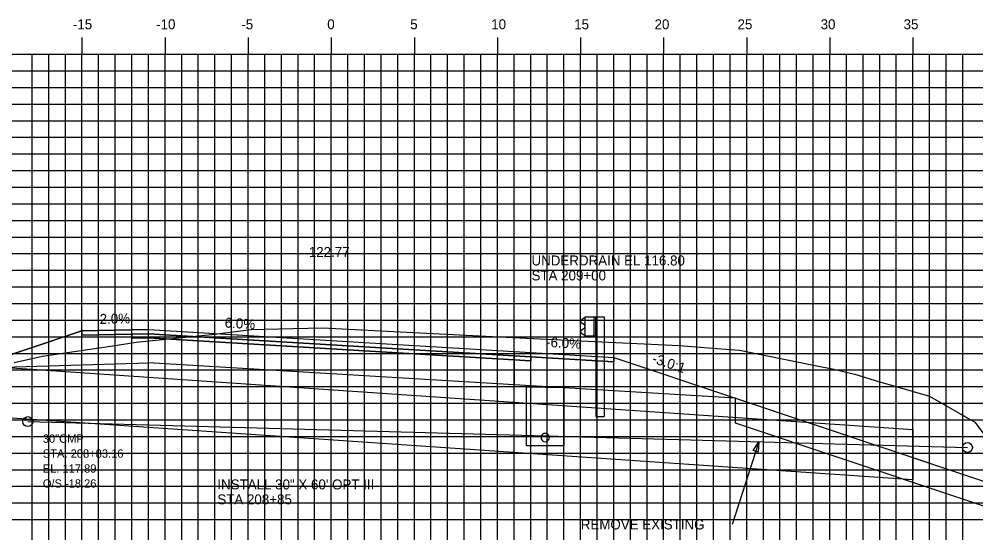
# Model space of a CAD drawing. Extents: x 850598 to 870284, y 366541 to 366651.
# Drawn here: x 869259.7 to 869317.2, y 366571.4 to 366602.3 of the extents above; entities that cross this region are included whole.
import ezdxf

# ---------------------------------------------------------------- set-up
doc = ezdxf.new("R2010")
doc.units = 0
for name, color, linetype in [('ANNOTATION', 7, 'Continuous'), ('D_Drainage_Culvert', 7, 'Continuous'), ('D_Drainage_RipRap', 7, 'Continuous'), ('D_Drainage_Underdrain', 7, 'Continuous'), ('D_Drainage_Underdrain_06in', 7, 'Continuous'), ('D_Guardrail_Beam_Rt', 7, 'Continuous'), ('D_Roadway_Centerline', 7, 'Continuous'), ('D_Roadway_Centerline_Text', 7, 'Continuous'), ('D_Roadway_Edge_Shoulder', 7, 'Continuous'), ('D_Roadway_Edge_TW', 7, 'Continuous'), ('D_Roadway_Pavement', 7, 'Continuous'), ('D_Roadway_SlopeLines', 7, 'Continuous'), ('D_Roadway_SubGrade', 7, 'Continuous'), ('D_Text_Monospaced', 7, 'Continuous'), ('H_V ANNOTATION', 7, 'Continuous'), ('MAJOR', 7, 'Continuous'), ('MINOR', 7, 'Continuous'), ('S_Drainage_Culvert_Top', 7, 'Continuous'), ('S_Drainage_Invert', 7, 'Continuous'), ('S_Roadway_Centerline', 7, 'Continuous')]:
    doc.layers.add(name, color=color, linetype=linetype)

msp = doc.modelspace()

# ---------------------------------------------------------------- linework, layer by layer
at = {"layer": 'D_Drainage_Culvert'}
for p, q in [((869253.447, 366581.739), (869313.447, 366577.639)), ((869253.447, 366578.739), (869313.447, 366574.639)), ((869313.447, 366577.639), (869313.447, 366574.639))]:
    msp.add_line(p, q, dxfattribs=at)
at = {"layer": 'D_Drainage_RipRap'}
msp.add_lwpolyline([(869336.551, 366568.225), (869344.618, 366565.526), (869354.48, 366562.225), (869351.48, 366559.225), (869348.48, 366559.225), (869345.48, 366562.076), (869337.413, 366564.775), (869336.551, 366566.725), (869302.764, 366578.033), (869302.764, 366579.533)], close=True, dxfattribs=at)
at = {"layer": 'D_Drainage_Underdrain'}
msp.add_lwpolyline([(869292.447, 366580.16), (869292.447, 366576.66), (869290.197, 366576.66), (869290.197, 366580.205)], close=True, dxfattribs=at)
at = {"layer": 'D_Drainage_Underdrain_06in'}
msp.add_lwpolyline([(869291.322, 366577.41), (869291.245, 366577.397), (869291.175, 366577.362), (869291.12, 366577.306), (869291.084, 366577.237), (869291.072, 366577.16), (869291.084, 366577.082), (869291.12, 366577.013), (869291.175, 366576.957), (869291.245, 366576.922), (869291.322, 366576.91), (869291.399, 366576.922), (869291.469, 366576.957), (869291.524, 366577.013), (869291.56, 366577.082), (869291.572, 366577.16), (869291.56, 366577.237), (869291.524, 366577.306), (869291.469, 366577.362), (869291.399, 366577.397)], close=True, dxfattribs=at)
at = {"layer": 'D_Guardrail_Beam_Rt'}
for p, q in [((869293.718, 366584.351), (869293.644, 366584.338)), ((869293.718, 366584.425), (869294.405, 366584.425)), ((869293.718, 366583.259), (869293.718, 366584.425)), ((869294.238, 366584.425), (869294.238, 366583.259)), ((869294.343, 366584.425), (869294.343, 366583.259)), ((869294.405, 366584.425), (869294.876, 366584.425)), ((869294.405, 366584.425), (869294.405, 366583.259)), ((869294.876, 366584.425), (869294.876, 366578.425)), ((869293.628, 366584.331), (869293.484, 366584.231)), ((869293.484, 366584.088), (869293.68, 366583.952)), ((869293.713, 366583.888), (869293.713, 366583.796)), ((869293.68, 366583.732), (869293.484, 366583.596)), ((869293.484, 366583.453), (869293.628, 366583.353)), ((869293.644, 366583.346), (869293.718, 366583.333)), ((869294.405, 366583.259), (869293.718, 366583.259)), ((869294.384, 366578.425), (869294.384, 366583.259)), ((869294.384, 366578.425), (869294.876, 366578.425))]:
    msp.add_line(p, q, dxfattribs=at)
for centre, major_axis, start_param, end_param in [((869293.535, 366584.16), (-0.0877, 0), 5.323254, 7.243116), ((869293.652, 366584.297), (-0.0417, 0), 4.886922, 5.323254), ((869293.634, 366583.888), (0.0789, 0), 0, 0.959931), ((869293.634, 366583.796), (0.0789, 0), 5.323254, 6.283185), ((869293.535, 366583.524), (-0.0877, 0), 5.323254, 7.243116), ((869293.652, 366583.387), (-0.0417, 0), 0.959931, 1.396263)]:
    msp.add_ellipse(centre, major_axis=major_axis, ratio=0.995501, start_param=start_param, end_param=end_param, dxfattribs=at)
at = {"layer": 'D_Roadway_Centerline'}
msp.add_lwpolyline([(869238.447, 366587.739), (869253.447, 366580.239), (869256.721, 366581.33), (869263.447, 366583.572), (869267.447, 366583.652), (869278.447, 366582.992), (869289.447, 366582.332), (869293.447, 366582.092), (869295.447, 366581.972), (869302.764, 366579.533), (869336.551, 366568.225), (869344.618, 366565.526), (869354.48, 366562.225), (869358.48, 366562.225)], dxfattribs=at)
at = {"layer": 'D_Roadway_Edge_Shoulder'}
for points in [[(869267.447, 366583.652), (869263.447, 366583.572), (869263.447, 366583.322), (869266.447, 366583.382), (869267.447, 366583.402)], [(869289.447, 366582.332), (869293.447, 366582.092), (869293.447, 366582.092), (869295.447, 366581.972), (869295.447, 366581.722), (869290.447, 366582.022), (869289.447, 366582.082)]]:
    msp.add_lwpolyline(points, close=True, dxfattribs=at)
at = {"layer": 'D_Roadway_Edge_TW'}
msp.add_lwpolyline([(869267.447, 366583.402), (869267.447, 366583.652), (869278.447, 366582.992), (869289.447, 366582.332), (869289.447, 366582.082), (869278.447, 366582.742)], close=True, dxfattribs=at)
at = {"layer": 'D_Roadway_Pavement'}
for points in [[(869267.447, 366583.402), (869266.447, 366583.382), (869266.447, 366583.132), (869267.447, 366583.152)], [(869267.447, 366583.152), (869267.447, 366583.402), (869278.447, 366582.742), (869289.447, 366582.082), (869289.447, 366581.832), (869278.447, 366582.492)], [(869289.447, 366582.082), (869290.447, 366582.022), (869290.447, 366581.772), (869289.447, 366581.832)]]:
    msp.add_lwpolyline(points, close=True, dxfattribs=at)
at = {"layer": 'D_Roadway_SlopeLines'}
for points in [[(869267.447, 366583.652), (869263.447, 366583.572), (869253.447, 366580.239)], [(869302.764, 366579.533), (869354.48, 366562.225), (869354.48, 366562.225)]]:
    msp.add_lwpolyline(points, dxfattribs=at)
at = {"layer": 'D_Roadway_SubGrade'}
for points in [[(869267.447, 366583.152), (869266.447, 366583.132), (869266.447, 366583.382), (869263.447, 366583.322), (869263.447, 366583.572), (869256.721, 366581.33), (869267.447, 366581.652)], [(869267.447, 366581.652), (869267.447, 366583.152), (869278.447, 366582.492), (869289.447, 366581.832), (869289.447, 366580.332), (869278.447, 366580.992)], [(869289.447, 366581.832), (869290.447, 366581.772), (869290.447, 366582.022), (869295.447, 366581.722), (869295.447, 366581.972), (869302.764, 366579.533), (869289.447, 366580.332)]]:
    msp.add_lwpolyline(points, close=True, dxfattribs=at)
at = {"layer": 'H_V ANNOTATION'}
msp.add_line((869304.166, 366576.902), (869302.571, 366571.93), dxfattribs=at)
msp.add_lwpolyline([(869303.84, 366576.376), (869304.166, 366576.902), (869304.126, 366576.285)], close=True, dxfattribs=at)
at = {"layer": 'MAJOR'}
for p, q in [((869263.447, 366601.227), (869263.447, 366600.225)), ((869263.447, 366601.227), (869263.447, 366600.225)), ((869268.447, 366601.227), (869268.447, 366600.225)), ((869268.447, 366601.227), (869268.447, 366600.225)), ((869273.447, 366601.227), (869273.447, 366600.225)), ((869273.447, 366601.227), (869273.447, 366600.225)), ((869278.447, 366601.227), (869278.447, 366600.225)), ((869278.447, 366601.227), (869278.447, 366600.225)), ((869283.447, 366601.227), (869283.447, 366600.225)), ((869283.447, 366601.227), (869283.447, 366600.225)), ((869288.447, 366601.227), (869288.447, 366600.225)), ((869288.447, 366601.227), (869288.447, 366600.225)), ((869293.447, 366601.227), (869293.447, 366600.225)), ((869293.447, 366601.227), (869293.447, 366600.225)), ((869298.447, 366601.227), (869298.447, 366600.225)), ((869298.447, 366601.227), (869298.447, 366600.225)), ((869303.447, 366601.227), (869303.447, 366600.225)), ((869303.447, 366601.227), (869303.447, 366600.225)), ((869308.447, 366601.227), (869308.447, 366600.225)), ((869308.447, 366601.227), (869308.447, 366600.225)), ((869313.447, 366601.227), (869313.447, 366600.225)), ((869313.447, 366601.227), (869313.447, 366600.225)), ((869238.447, 366600.225), (869378.447, 366600.225)), ((869238.447, 366600.225), (869378.447, 366600.225)), ((869238.447, 366600.225), (869378.447, 366600.225)), ((869238.447, 366600.225), (869378.447, 366600.225)), ((869263.447, 366550.225), (869263.447, 366600.225)), ((869263.447, 366550.225), (869263.447, 366600.225)), ((869268.447, 366550.225), (869268.447, 366600.225)), ((869268.447, 366550.225), (869268.447, 366600.225)), ((869273.447, 366550.225), (869273.447, 366600.225)), ((869273.447, 366550.225), (869273.447, 366600.225)), ((869278.447, 366550.225), (869278.447, 366600.225)), ((869278.447, 366550.225), (869278.447, 366600.225)), ((869283.447, 366550.225), (869283.447, 366600.225)), ((869283.447, 366550.225), (869283.447, 366600.225)), ((869288.447, 366550.225), (869288.447, 366600.225)), ((869288.447, 366550.225), (869288.447, 366600.225)), ((869293.447, 366550.225), (869293.447, 366600.225)), ((869293.447, 366550.225), (869293.447, 366600.225)), ((869298.447, 366550.225), (869298.447, 366600.225)), ((869298.447, 366550.225), (869298.447, 366600.225)), ((869303.447, 366550.225), (869303.447, 366600.225)), ((869303.447, 366550.225), (869303.447, 366600.225)), ((869308.447, 366550.225), (869308.447, 366600.225)), ((869308.447, 366550.225), (869308.447, 366600.225)), ((869313.447, 366550.225), (869313.447, 366600.225)), ((869313.447, 366550.225), (869313.447, 366600.225)), ((869238.447, 366595.225), (869378.447, 366595.225)), ((869238.447, 366595.225), (869378.447, 366595.225)), ((869238.447, 366590.225), (869378.447, 366590.225)), ((869238.447, 366590.225), (869378.447, 366590.225)), ((869238.447, 366585.225), (869378.447, 366585.225)), ((869238.447, 366585.225), (869378.447, 366585.225)), ((869238.447, 366580.225), (869378.447, 366580.225)), ((869238.447, 366580.225), (869378.447, 366580.225)), ((869238.447, 366575.225), (869378.447, 366575.225)), ((869238.447, 366575.225), (869378.447, 366575.225))]:
    msp.add_line(p, q, dxfattribs=at)
at = {"layer": 'MINOR'}
for p, q in [((869260.447, 366550.225), (869260.447, 366600.225)), ((869260.447, 366550.225), (869260.447, 366600.225)), ((869261.447, 366550.225), (869261.447, 366600.225)), ((869261.447, 366550.225), (869261.447, 366600.225)), ((869262.447, 366550.225), (869262.447, 366600.225)), ((869262.447, 366550.225), (869262.447, 366600.225)), ((869264.447, 366550.225), (869264.447, 366600.225)), ((869264.447, 366550.225), (869264.447, 366600.225)), ((869265.447, 366550.225), (869265.447, 366600.225)), ((869265.447, 366550.225), (869265.447, 366600.225)), ((869266.447, 366550.225), (869266.447, 366600.225)), ((869266.447, 366550.225), (869266.447, 366600.225)), ((869267.447, 366550.225), (869267.447, 366600.225)), ((869267.447, 366550.225), (869267.447, 366600.225)), ((869269.447, 366550.225), (869269.447, 366600.225)), ((869269.447, 366550.225), (869269.447, 366600.225)), ((869270.447, 366550.225), (869270.447, 366600.225)), ((869270.447, 366550.225), (869270.447, 366600.225)), ((869271.447, 366550.225), (869271.447, 366600.225)), ((869271.447, 366550.225), (869271.447, 366600.225)), ((869272.447, 366550.225), (869272.447, 366600.225)), ((869272.447, 366550.225), (869272.447, 366600.225)), ((869274.447, 366550.225), (869274.447, 366600.225)), ((869274.447, 366550.225), (869274.447, 366600.225)), ((869275.447, 366550.225), (869275.447, 366600.225)), ((869275.447, 366550.225), (869275.447, 366600.225)), ((869276.447, 366550.225), (869276.447, 366600.225)), ((869276.447, 366550.225), (869276.447, 366600.225)), ((869277.447, 366550.225), (869277.447, 366600.225)), ((869277.447, 366550.225), (869277.447, 366600.225)), ((869279.447, 366550.225), (869279.447, 366600.225)), ((869279.447, 366550.225), (869279.447, 366600.225)), ((869280.447, 366550.225), (869280.447, 366600.225)), ((869280.447, 366550.225), (869280.447, 366600.225)), ((869281.447, 366550.225), (869281.447, 366600.225)), ((869281.447, 366550.225), (869281.447, 366600.225)), ((869282.447, 366550.225), (869282.447, 366600.225)), ((869282.447, 366550.225), (869282.447, 366600.225)), ((869284.447, 366550.225), (869284.447, 366600.225)), ((869284.447, 366550.225), (869284.447, 366600.225)), ((869285.447, 366550.225), (869285.447, 366600.225)), ((869285.447, 366550.225), (869285.447, 366600.225)), ((869286.447, 366550.225), (869286.447, 366600.225)), ((869286.447, 366550.225), (869286.447, 366600.225)), ((869287.447, 366550.225), (869287.447, 366600.225)), ((869287.447, 366550.225), (869287.447, 366600.225)), ((869289.447, 366550.225), (869289.447, 366600.225)), ((869289.447, 366550.225), (869289.447, 366600.225)), ((869290.447, 366550.225), (869290.447, 366600.225)), ((869290.447, 366550.225), (869290.447, 366600.225)), ((869291.447, 366550.225), (869291.447, 366600.225)), ((869291.447, 366550.225), (869291.447, 366600.225)), ((869292.447, 366550.225), (869292.447, 366600.225)), ((869292.447, 366550.225), (869292.447, 366600.225)), ((869294.447, 366550.225), (869294.447, 366600.225)), ((869294.447, 366550.225), (869294.447, 366600.225)), ((869295.447, 366550.225), (869295.447, 366600.225)), ((869295.447, 366550.225), (869295.447, 366600.225)), ((869296.447, 366550.225), (869296.447, 366600.225)), ((869296.447, 366550.225), (869296.447, 366600.225)), ((869297.447, 366550.225), (869297.447, 366600.225)), ((869297.447, 366550.225), (869297.447, 366600.225)), ((869299.447, 366550.225), (869299.447, 366600.225)), ((869299.447, 366550.225), (869299.447, 366600.225)), ((869300.447, 366550.225), (869300.447, 366600.225)), ((869300.447, 366550.225), (869300.447, 366600.225)), ((869301.447, 366550.225), (869301.447, 366600.225)), ((869301.447, 366550.225), (869301.447, 366600.225)), ((869302.447, 366550.225), (869302.447, 366600.225)), ((869302.447, 366550.225), (869302.447, 366600.225)), ((869304.447, 366550.225), (869304.447, 366600.225)), ((869304.447, 366550.225), (869304.447, 366600.225)), ((869305.447, 366550.225), (869305.447, 366600.225)), ((869305.447, 366550.225), (869305.447, 366600.225)), ((869306.447, 366550.225), (869306.447, 366600.225)), ((869306.447, 366550.225), (869306.447, 366600.225)), ((869307.447, 366550.225), (869307.447, 366600.225)), ((869307.447, 366550.225), (869307.447, 366600.225)), ((869309.447, 366550.225), (869309.447, 366600.225)), ((869309.447, 366550.225), (869309.447, 366600.225)), ((869310.447, 366550.225), (869310.447, 366600.225)), ((869310.447, 366550.225), (869310.447, 366600.225)), ((869311.447, 366550.225), (869311.447, 366600.225)), ((869311.447, 366550.225), (869311.447, 366600.225)), ((869312.447, 366550.225), (869312.447, 366600.225)), ((869312.447, 366550.225), (869312.447, 366600.225)), ((869314.447, 366550.225), (869314.447, 366600.225)), ((869314.447, 366550.225), (869314.447, 366600.225)), ((869315.447, 366550.225), (869315.447, 366600.225)), ((869315.447, 366550.225), (869315.447, 366600.225)), ((869316.447, 366550.225), (869316.447, 366600.225)), ((869316.447, 366550.225), (869316.447, 366600.225)), ((869238.447, 366599.225), (869378.447, 366599.225)), ((869238.447, 366599.225), (869378.447, 366599.225)), ((869238.447, 366598.225), (869378.447, 366598.225)), ((869238.447, 366598.225), (869378.447, 366598.225)), ((869238.447, 366597.225), (869378.447, 366597.225)), ((869238.447, 366597.225), (869378.447, 366597.225)), ((869238.447, 366596.225), (869378.447, 366596.225)), ((869238.447, 366596.225), (869378.447, 366596.225)), ((869238.447, 366594.225), (869378.447, 366594.225)), ((869238.447, 366594.225), (869378.447, 366594.225)), ((869238.447, 366593.225), (869378.447, 366593.225)), ((869238.447, 366593.225), (869378.447, 366593.225)), ((869238.447, 366592.225), (869378.447, 366592.225)), ((869238.447, 366592.225), (869378.447, 366592.225)), ((869238.447, 366591.225), (869378.447, 366591.225)), ((869238.447, 366591.225), (869378.447, 366591.225)), ((869238.447, 366589.225), (869378.447, 366589.225)), ((869238.447, 366589.225), (869378.447, 366589.225)), ((869238.447, 366588.225), (869378.447, 366588.225)), ((869238.447, 366588.225), (869378.447, 366588.225)), ((869238.447, 366587.225), (869378.447, 366587.225)), ((869238.447, 366587.225), (869378.447, 366587.225)), ((869238.447, 366586.225), (869378.447, 366586.225)), ((869238.447, 366586.225), (869378.447, 366586.225)), ((869238.447, 366584.225), (869378.447, 366584.225)), ((869238.447, 366584.225), (869378.447, 366584.225)), ((869238.447, 366583.225), (869378.447, 366583.225)), ((869238.447, 366583.225), (869378.447, 366583.225)), ((869238.447, 366582.225), (869378.447, 366582.225)), ((869238.447, 366582.225), (869378.447, 366582.225)), ((869238.447, 366581.225), (869378.447, 366581.225)), ((869238.447, 366581.225), (869378.447, 366581.225)), ((869238.447, 366579.225), (869378.447, 366579.225)), ((869238.447, 366579.225), (869378.447, 366579.225)), ((869238.447, 366578.225), (869378.447, 366578.225)), ((869238.447, 366578.225), (869378.447, 366578.225)), ((869238.447, 366577.225), (869378.447, 366577.225)), ((869238.447, 366577.225), (869378.447, 366577.225)), ((869238.447, 366576.225), (869378.447, 366576.225)), ((869238.447, 366576.225), (869378.447, 366576.225)), ((869238.447, 366574.225), (869378.447, 366574.225)), ((869238.447, 366574.225), (869378.447, 366574.225)), ((869238.447, 366573.225), (869378.447, 366573.225)), ((869238.447, 366573.225), (869378.447, 366573.225)), ((869238.447, 366572.225), (869378.447, 366572.225)), ((869238.447, 366572.225), (869378.447, 366572.225))]:
    msp.add_line(p, q, dxfattribs=at)
at = {"layer": 'S_Drainage_Culvert_Top'}
msp.add_line((869260.186, 366578.116), (869316.723, 366576.555), dxfattribs=at)
at = {"layer": 'S_Drainage_Invert'}
for centre in [(869260.186, 366578.116), (869316.723, 366576.555)]:
    msp.add_circle(centre, 0.3, dxfattribs=at)
at = {"layer": 'S_Roadway_Centerline'}
msp.add_lwpolyline([(869259.374, 366581.671), (869261.07, 366582.052), (869265.297, 366582.673), (869266.704, 366582.889), (869271.268, 366583.351), (869273.622, 366583.666), (869276.126, 366583.72), (869277.943, 366583.765), (869283.377, 366583.481), (869288.55, 366583.221), (869294.736, 366582.923), (869299.38, 366582.688), (869301.656, 366582.519), (869303.011, 366582.412), (869307.561, 366581.494), (869308.687, 366581.267), (869309.849, 366580.996), (869309.948, 366580.978), (869311.167, 366580.6), (869314.449, 366579.646), (869317.18, 366578.082), (869319.077, 366575.559)], dxfattribs=at)

# ---------------------------------------------------------------- texts
at = {"layer": 'ANNOTATION'}
for s, rotation, p in [('-2.0%', 1.14576, (869264.25, 366583.988)), ('6.0%', 356.56637, (869272.024, 366583.779)), ('-6.0%', 356.56637, (869291.364, 366582.619)), ('-3.0:1', 341.56507, (869297.701, 366581.675))]:
    msp.add_text(s, height=0.6, rotation=rotation, dxfattribs=at).set_placement(p)
at = {"layer": 'D_Roadway_Centerline'}
for s, p in [('C', (869278.442, 366582.992)), ('C', (869278.442, 366582.992)), ('L', (869278.447, 366582.985)), ('L', (869278.447, 366582.985))]:
    msp.add_text(s, height=0.0146, dxfattribs=at).set_placement(p)
at = {"layer": 'D_Roadway_Centerline_Text'}
msp.add_text('122.77', height=0.6, dxfattribs=at).set_placement((869277.098, 366588.024))
at = {"layer": 'D_Text_Monospaced'}
for s, height, p in [('30"CMP  ', 0.5, (869261.093, 366576.845)), ('STA. 208+83.16', 0.49998, (869261.093, 366575.945)), ('EL. 117.89', 0.498, (869261.094, 366575.047)), ('O/S -18.26', 0.498, (869261.094, 366574.147))]:
    msp.add_text(s, height=height, dxfattribs=at).set_placement(p)
at = {"layer": 'H_V ANNOTATION'}
for s, p in [('-15', (869262.904, 366601.725)), ('-10', (869267.912, 366601.725)), ('-5', (869273.037, 366601.725)), ('0', (869278.206, 366601.725)), ('5', (869283.198, 366601.725)), ('10', (869288.072, 366601.725)), ('15', (869293.064, 366601.725)), ('20', (869297.901, 366601.725)), ('25', (869302.893, 366601.725)), ('30', (869307.895, 366601.725)), ('35', (869312.887, 366601.725)), ('UNDERDRAIN EL 116.80', (869290.497, 366587.513)), ('STA 209+00', (869290.497, 366586.613)), ('INSTALL 30" X 60\' OPT III', (869271.593, 366574.039)), ('STA 208+85', (869271.593, 366573.139)), ('REMOVE EXISTING', (869293.462, 366571.63))]:
    msp.add_text(s, height=0.6, dxfattribs=at).set_placement(p)
at = {"layer": 'S_Roadway_Centerline'}
for s, p in [('C', (869288.545, 366583.221)), ('L', (869288.55, 366583.214))]:
    msp.add_text(s, height=0.0146, dxfattribs=at).set_placement(p)

doc.saveas('drawing.dxf')
